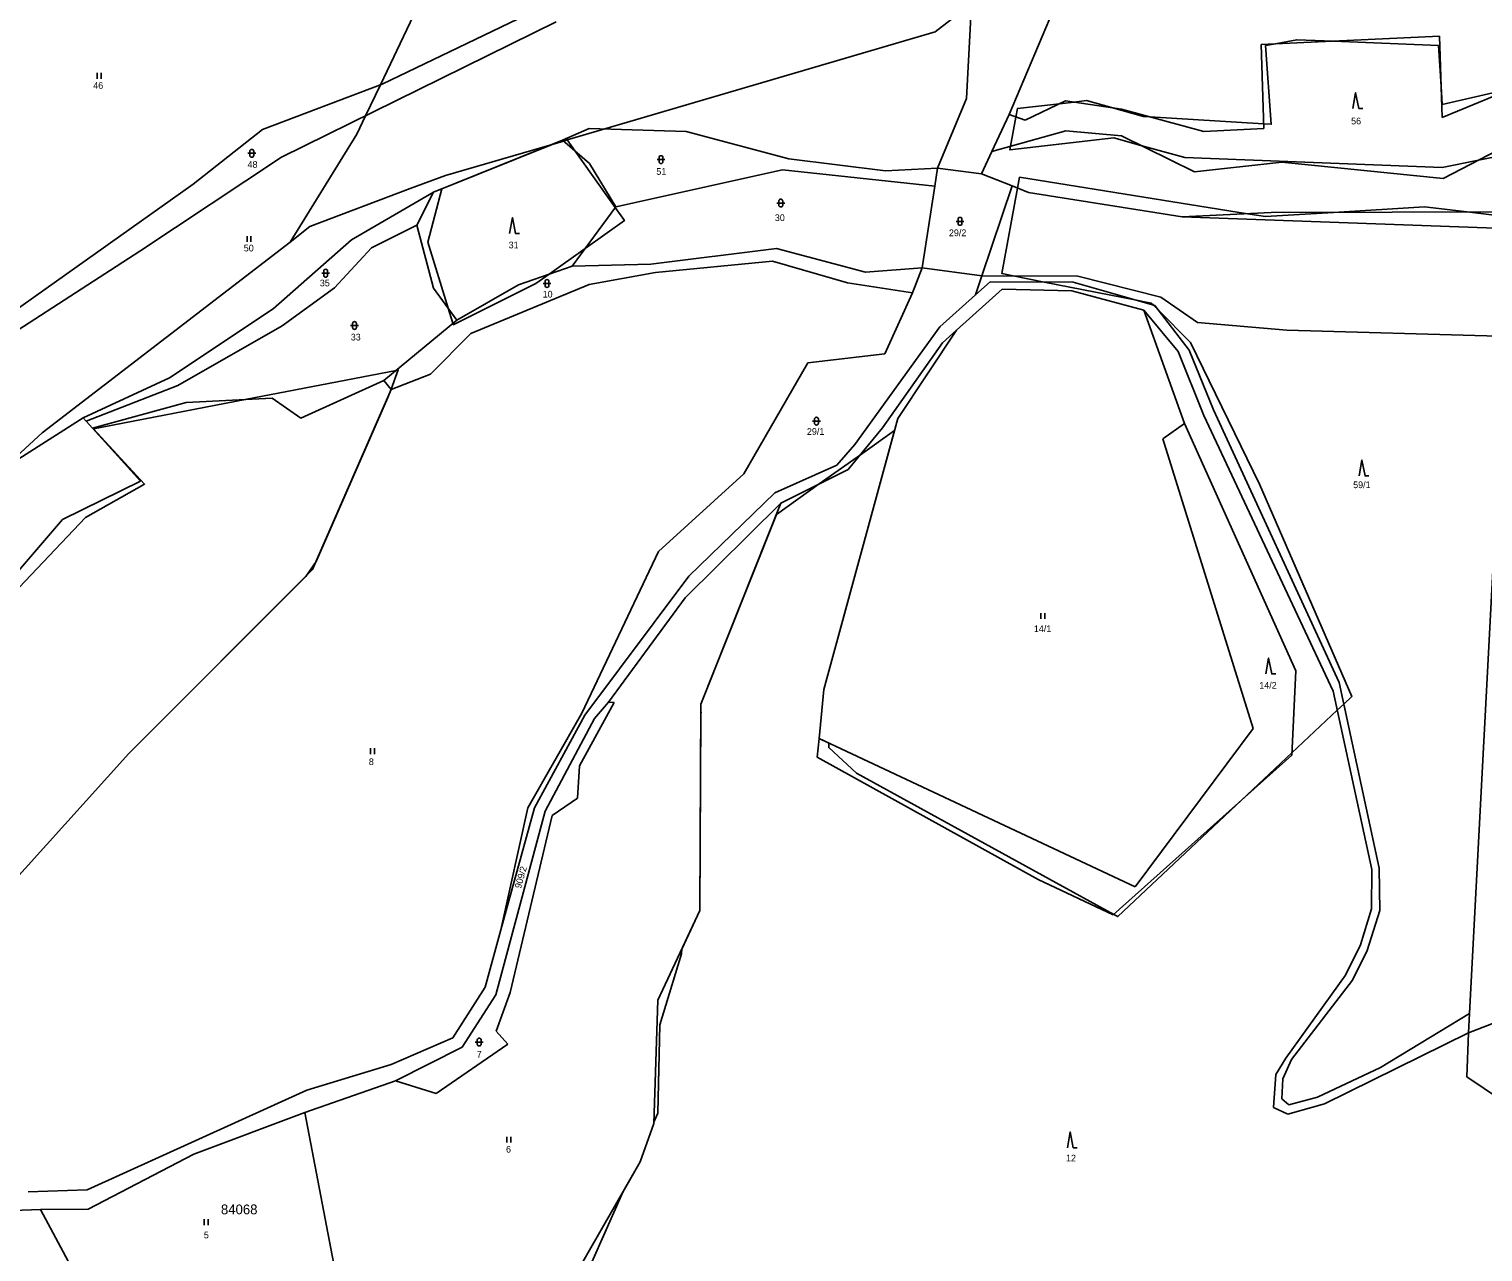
# Model space of a CAD drawing. Extents: x -547623 to -538651, y -1096714 to -1086522.
# Drawn here: x -544127.4 to -543757.7, y -1093459.8 to -1093148.8 of the extents above; entities that cross this region are included whole.
import ezdxf

# ---------------------------------------------------------------- set-up
doc = ezdxf.new("R2010")
doc.units = 0
for name, color, linetype in [('Vrstva 1', 7, 'Continuous'), ('Vrstva 25', 7, 'Continuous'), ('Vrstva 52', 7, 'Continuous'), ('Vrstva 53', 7, 'Continuous'), ('Vrstva 86', 7, 'Continuous')]:
    doc.layers.add(name, color=color, linetype=linetype)

msp = doc.modelspace()

# ---------------------------------------------------------------- linework, layer by layer
at = {"layer": 'Vrstva 1'}
for points in [[(-543885.89, -1093107.07), (-543888.99, -1093166.48)], [(-543865.08, -1093139.63), (-543878.17, -1093170.57)], [(-543996.61, -1093143.15), (-544037.58, -1093162.78)], [(-543993.33, -1093146.99), (-544063.15, -1093181.37)], [(-543814.06, -1093152.76), (-543768.71, -1093150.62)], [(-543813.4, -1093174.11), (-543814.06, -1093152.76)], [(-543768.71, -1093150.62), (-543768.06, -1093171.28)], [(-544037.58, -1093162.78), (-544068.01, -1093174.34)], [(-543768.06, -1093171.28), (-543747.06, -1093162.66)], [(-543888.99, -1093166.48), (-543896.36, -1093184.19)], [(-543874.1, -1093171.97), (-543863.8, -1093167.04)], [(-543863.8, -1093167.04), (-543849.56, -1093169.14)], [(-543882.52, -1093179.93), (-543878.17, -1093170.57)], [(-543878.17, -1093170.57), (-543874.1, -1093171.97)], [(-543849.56, -1093169.14), (-543828.61, -1093174.86)], [(-544068.01, -1093174.34), (-544085.68, -1093188.27)], [(-543984.98, -1093174.08), (-543991.72, -1093177.06)], [(-543960.3, -1093174.83), (-543984.98, -1093174.08)], [(-543934.15, -1093181.77), (-543960.3, -1093174.83)], [(-543863.76, -1093174.66), (-543882.52, -1093179.93)], [(-543849.62, -1093175.96), (-543863.76, -1093174.66)], [(-543828.61, -1093174.86), (-543813.4, -1093174.11)], [(-543991.72, -1093177.06), (-544024.54, -1093190.26)], [(-543991.72, -1093177.06), (-543984.86, -1093182.98)], [(-543831.05, -1093185.1), (-543849.62, -1093175.96)], [(-543749.29, -1093177.2), (-543767.81, -1093186.79)], [(-544063.15, -1093181.37), (-544099.2, -1093205.29)], [(-543984.86, -1093182.98), (-543978.2, -1093194.02)], [(-543909.55, -1093184.86), (-543934.15, -1093181.77)], [(-543885.16, -1093185.62), (-543882.52, -1093179.93)], [(-543808.77, -1093182.67), (-543831.05, -1093185.1)], [(-543767.81, -1093186.79), (-543808.77, -1093182.67)], [(-543978.2, -1093194.02), (-543935.77, -1093184.61)], [(-543935.77, -1093184.61), (-543897.01, -1093188.77)], [(-543896.36, -1093184.19), (-543909.55, -1093184.86)], [(-543896.36, -1093184.19), (-543897.01, -1093188.77)], [(-543896.36, -1093184.19), (-543885.16, -1093185.62)], [(-543877.41, -1093188.69), (-543885.16, -1093185.62)], [(-544085.68, -1093188.27), (-544147.95, -1093232.42)], [(-544024.54, -1093190.26), (-544045.42, -1093202.37)], [(-544024.54, -1093190.26), (-544028.77, -1093198.63)], [(-543897.01, -1093188.77), (-543900.3, -1093209.51)], [(-543877.41, -1093188.69), (-543885.07, -1093211.55)], [(-543873.21, -1093190.36), (-543877.41, -1093188.69)], [(-543834.16, -1093196.58), (-543873.21, -1093190.36)], [(-543978.2, -1093194.02), (-543989.26, -1093209.08)], [(-543811.56, -1093195.48), (-543834.16, -1093196.58)], [(-543834.16, -1093196.58), (-543749.75, -1093199.64)], [(-543749.95, -1093195.28), (-543811.56, -1093195.48)], [(-544028.77, -1093198.63), (-544040.25, -1093204.46)], [(-544028.77, -1093198.63), (-544024.51, -1093214.73)], [(-544099.2, -1093205.29), (-544146.63, -1093235.95)], [(-544045.42, -1093202.37), (-544065.27, -1093219.91)], [(-544040.25, -1093204.46), (-544049.66, -1093214.58)], [(-543969.27, -1093208.57), (-543937.32, -1093204.6)], [(-543937.32, -1093204.6), (-543914.67, -1093210.65)], [(-543989.26, -1093209.08), (-543969.27, -1093208.57)], [(-543938.35, -1093207.79), (-543968.06, -1093210.73)], [(-543919.29, -1093213.35), (-543938.35, -1093207.79)], [(-543989.26, -1093209.08), (-544002.92, -1093213.81)], [(-543968.06, -1093210.73), (-543984.96, -1093213.8)], [(-543914.67, -1093210.65), (-543900.3, -1093209.51)], [(-543900.3, -1093209.51), (-543902.71, -1093215.87)], [(-543885.07, -1093211.55), (-543900.3, -1093209.51)], [(-543885.07, -1093211.55), (-543886.71, -1093216.35)], [(-543860.72, -1093211.6), (-543885.07, -1093211.55)], [(-543839.6, -1093216.98), (-543860.72, -1093211.6)], [(-544049.66, -1093214.58), (-544063.01, -1093224.23)], [(-544024.51, -1093214.73), (-544018.61, -1093222.8)], [(-544002.92, -1093213.81), (-544018.61, -1093222.8)], [(-543984.96, -1093213.8), (-544015.06, -1093226.26)], [(-543902.71, -1093215.87), (-543919.29, -1093213.35)], [(-543902.71, -1093215.87), (-543909.75, -1093231.4)], [(-543895.75, -1093224.55), (-543886.71, -1093216.35)], [(-543879.9, -1093214.92), (-543891.56, -1093225.41)], [(-543886.71, -1093216.35), (-543883.01, -1093213.11)], [(-543883.01, -1093213.11), (-543861.89, -1093213.14)], [(-543862.21, -1093215.39), (-543879.9, -1093214.92)], [(-543843.89, -1093220.32), (-543862.21, -1093215.39)], [(-543861.89, -1093213.14), (-543841.11, -1093219.14)], [(-544065.27, -1093219.91), (-544091.62, -1093237.49)], [(-543841.11, -1093219.14), (-543832.41, -1093230.46)], [(-543830.26, -1093223.39), (-543839.6, -1093216.98)], [(-544018.61, -1093222.8), (-544037.15, -1093238.19)], [(-543833.59, -1093249.07), (-543843.89, -1093220.32)], [(-543835.15, -1093230.79), (-543843.89, -1093220.32)], [(-543807.56, -1093225.35), (-543830.26, -1093223.39)], [(-544063.01, -1093224.23), (-544089.56, -1093239.45)], [(-544015.06, -1093226.26), (-544025.32, -1093236.55)], [(-543917.35, -1093254.44), (-543895.75, -1093224.55)], [(-543891.56, -1093225.41), (-543906.48, -1093247.86)], [(-543891.56, -1093225.41), (-543895.07, -1093228.63)], [(-543753.68, -1093226.88), (-543807.56, -1093225.35)], [(-543895.07, -1093228.63), (-543910.35, -1093250.19)], [(-543828.68, -1093247.07), (-543835.15, -1093230.79)], [(-543832.41, -1093230.46), (-543826.2, -1093245.64)], [(-543929.38, -1093233.68), (-543945.61, -1093261.93)], [(-543909.75, -1093231.4), (-543929.38, -1093233.68)], [(-544091.62, -1093237.49), (-544113.64, -1093247.63)], [(-544058.28, -1093247.77), (-544037.15, -1093238.19)], [(-544035.25, -1093240.45), (-544037.15, -1093238.19)], [(-544025.32, -1093236.55), (-544035.25, -1093240.45)], [(-544089.56, -1093239.45), (-544112.87, -1093248.49)], [(-544035.25, -1093240.45), (-544055.26, -1093286.27)], [(-544111.23, -1093250.31), (-544087.44, -1093243.8)], [(-544087.44, -1093243.8), (-544065.57, -1093242.69)], [(-544065.57, -1093242.69), (-544058.28, -1093247.77)], [(-543826.2, -1093245.64), (-543794.23, -1093315)], [(-544113.64, -1093247.63), (-544129.97, -1093258.1)], [(-544113.64, -1093247.63), (-544112.87, -1093248.49)], [(-544112.87, -1093248.49), (-544111.23, -1093250.31)], [(-543906.48, -1093247.86), (-543925.29, -1093316.71)], [(-543833.59, -1093249.07), (-543839.05, -1093252.98)], [(-543805.24, -1093312.01), (-543833.59, -1093249.07)], [(-543795.79, -1093317.2), (-543828.68, -1093247.07)], [(-544111.23, -1093250.31), (-544099.07, -1093263.79)], [(-543910.35, -1093250.19), (-543919.1, -1093260.83)], [(-543839.05, -1093252.98), (-543816.14, -1093326.66)], [(-543921.96, -1093259.72), (-543917.35, -1093254.44)], [(-543937.75, -1093266.71), (-543921.96, -1093259.72)], [(-543753.78, -1093260.76), (-543761.06, -1093399.15)], [(-544099.07, -1093263.79), (-544118.88, -1093273.5)], [(-543945.61, -1093261.93), (-543967.31, -1093281.63)], [(-543919.1, -1093260.83), (-543936.18, -1093269.34)], [(-543959.57, -1093287.9), (-543937.75, -1093266.71)], [(-543936.18, -1093269.34), (-543960.53, -1093293.45)], [(-543936.18, -1093269.34), (-543956.53, -1093320.47)], [(-544118.88, -1093273.5), (-544152.93, -1093313.23)], [(-543967.31, -1093281.63), (-543986.82, -1093322.77)], [(-544055.26, -1093286.27), (-544101.99, -1093332.99)], [(-543986.05, -1093323.3), (-543959.57, -1093287.9)], [(-543960.53, -1093293.45), (-543980.03, -1093319.94)], [(-543806.26, -1093333.46), (-543805.24, -1093312.01)], [(-543794.23, -1093315), (-543784.09, -1093362.18)], [(-543925.29, -1093316.71), (-543926.49, -1093329.19)], [(-543785.95, -1093362.52), (-543795.79, -1093317.2)], [(-543986.82, -1093322.77), (-544000.58, -1093346.84)], [(-543998.81, -1093346.86), (-543986.05, -1093323.3)], [(-543978.6, -1093320.04), (-543987.36, -1093336.2)], [(-543980.03, -1093319.94), (-543983.56, -1093324.14)], [(-543978.6, -1093320.04), (-543980.03, -1093319.94)], [(-543956.53, -1093320.47), (-543956.78, -1093372.98)], [(-543983.56, -1093324.14), (-543996.15, -1093347.71)], [(-543816.14, -1093326.66), (-543846.07, -1093366.93)], [(-543926.49, -1093329.19), (-543926.95, -1093333.94)], [(-543846.07, -1093366.93), (-543926.49, -1093329.19)], [(-544101.99, -1093332.99), (-544139.31, -1093374.29)], [(-543926.95, -1093333.94), (-543870.75, -1093365.06)], [(-543851.67, -1093374.08), (-543806.26, -1093333.46)], [(-543987.36, -1093336.2), (-543987.91, -1093344.4)], [(-543987.91, -1093344.4), (-543994.37, -1093348.76)], [(-543996.15, -1093347.71), (-544008.7, -1093394.36)], [(-544000.58, -1093346.84), (-544007.43, -1093377.83)], [(-544007.43, -1093377.83), (-543998.81, -1093346.86)], [(-543994.37, -1093348.76), (-544005.07, -1093393.78)], [(-543786.04, -1093372.55), (-543785.95, -1093362.52)], [(-543784.09, -1093362.18), (-543783.91, -1093372.94)], [(-543870.75, -1093365.06), (-543851.67, -1093374.08)], [(-543956.78, -1093372.98), (-543967.49, -1093395.71)], [(-543788.82, -1093381.71), (-543786.04, -1093372.55)], [(-543783.91, -1093372.94), (-543787.13, -1093383.11)], [(-544007.43, -1093377.83), (-544011.35, -1093392.45)], [(-543792.62, -1093389.4), (-543788.82, -1093381.71)], [(-543787.13, -1093383.11), (-543790.85, -1093390.68)], [(-543807.82, -1093410.46), (-543792.62, -1093389.4)], [(-544011.35, -1093392.45), (-544019.61, -1093405.34)], [(-544005.07, -1093393.78), (-544008.55, -1093403.6)], [(-543790.85, -1093390.68), (-543806.37, -1093410.86)], [(-544008.7, -1093394.36), (-544017.25, -1093407.73)], [(-543967.49, -1093395.71), (-543968.51, -1093427.13)], [(-543738.73, -1093395.32), (-543761.32, -1093404.04)], [(-543783.68, -1093412.86), (-543761.06, -1093399.15)], [(-543761.06, -1093399.15), (-543761.32, -1093404.04)], [(-544008.55, -1093403.6), (-544005.66, -1093406.97)], [(-543761.32, -1093404.04), (-543797.97, -1093422.07)], [(-543761.32, -1093404.04), (-543761.76, -1093415.26)], [(-544019.61, -1093405.34), (-544035.27, -1093412.08)], [(-544017.25, -1093407.73), (-544034.23, -1093416.26)], [(-544005.66, -1093406.97), (-544023.85, -1093419.46)], [(-544035.27, -1093412.08), (-544056.72, -1093418.63)], [(-543810.3, -1093414.67), (-543807.82, -1093410.46)], [(-543806.37, -1093410.86), (-543808.52, -1093415.74)], [(-543810.95, -1093423.05), (-543810.3, -1093414.67)], [(-543808.52, -1093415.74), (-543808.79, -1093420.86)], [(-543799.77, -1093420.43), (-543783.68, -1093412.86)], [(-543761.76, -1093415.26), (-543752.96, -1093421.2)], [(-544056.72, -1093418.63), (-544112.62, -1093443.99)], [(-544034.23, -1093416.26), (-544057.27, -1093424.31)], [(-544023.85, -1093419.46), (-544034.23, -1093416.26)], [(-543807.26, -1093424.76), (-543810.95, -1093423.05)], [(-543808.79, -1093420.86), (-543807.07, -1093422.34)], [(-543797.97, -1093422.07), (-543807.26, -1093424.76)], [(-543807.07, -1093422.34), (-543799.77, -1093420.43)], [(-544057.27, -1093424.31), (-544085.44, -1093434.88)], [(-544057.27, -1093424.31), (-544049.91, -1093462.91)], [(-543968.51, -1093427.13), (-543971.95, -1093436.83)], [(-544085.44, -1093434.88), (-544112.33, -1093448.91)], [(-543971.95, -1093436.83), (-543988.87, -1093466.28)], [(-544112.62, -1093443.99), (-544127.59, -1093444.45)], [(-544124.47, -1093449.02), (-544161.63, -1093450.3)], [(-544112.33, -1093448.91), (-544124.47, -1093449.02)], [(-544124.47, -1093449.02), (-544113.53, -1093469.45)]]:
    msp.add_lwpolyline(points, dxfattribs=at)
at = {"layer": 'Vrstva 25'}
for p, q in [((-544110.07, -1093161.46), (-544110.07, -1093159.96)), ((-544109.07, -1093161.46), (-544109.07, -1093159.96)), ((-544071.74, -1093180.4), (-544069.74, -1093180.4)), ((-544071.24, -1093180.9), (-544071.24, -1093179.9)), ((-544070.24, -1093179.9), (-544070.24, -1093180.9)), ((-543967.67, -1093182), (-543965.67, -1093182)), ((-543967.17, -1093182.5), (-543967.17, -1093181.5)), ((-543966.17, -1093181.5), (-543966.17, -1093182.5)), ((-543937.23, -1093193.05), (-543935.23, -1093193.05)), ((-543936.73, -1093193.55), (-543936.73, -1093192.55)), ((-543935.73, -1093192.55), (-543935.73, -1093193.55)), ((-543891.65, -1093197.7), (-543889.65, -1093197.7)), ((-543891.15, -1093198.2), (-543891.15, -1093197.2)), ((-543890.15, -1093197.2), (-543890.15, -1093198.2)), ((-544071.94, -1093202.94), (-544071.94, -1093201.44)), ((-544070.94, -1093202.94), (-544070.94, -1093201.44)), ((-544052.94, -1093210.9), (-544050.94, -1093210.9)), ((-544052.44, -1093211.4), (-544052.44, -1093210.4)), ((-544051.44, -1093210.4), (-544051.44, -1093211.4)), ((-543996.67, -1093213.5), (-543994.67, -1093213.5)), ((-543996.17, -1093214), (-543996.17, -1093213)), ((-543995.17, -1093213), (-543995.17, -1093214)), ((-544045.11, -1093224.69), (-544045.11, -1093223.69)), ((-544044.11, -1093223.69), (-544044.11, -1093224.69)), ((-544045.61, -1093224.19), (-544043.61, -1093224.19)), ((-543928.16, -1093248.52), (-543926.16, -1093248.52)), ((-543927.66, -1093249.02), (-543927.66, -1093248.02)), ((-543926.66, -1093248.02), (-543926.66, -1093249.02)), ((-543870.09, -1093298.8), (-543870.09, -1093297.3)), ((-543869.09, -1093298.8), (-543869.09, -1093297.3)), ((-544040.54, -1093333.2), (-544040.54, -1093331.7)), ((-544039.54, -1093333.2), (-544039.54, -1093331.7)), ((-544013.9, -1093406.4), (-544011.9, -1093406.4)), ((-544013.4, -1093406.9), (-544013.4, -1093405.9)), ((-544012.4, -1093405.9), (-544012.4, -1093406.9)), ((-544005.86, -1093431.97), (-544005.86, -1093430.47)), ((-544004.86, -1093431.97), (-544004.86, -1093430.47)), ((-544082.86, -1093452.98), (-544082.86, -1093451.48)), ((-544081.86, -1093452.98), (-544081.86, -1093451.48))]:
    msp.add_line(p, q, dxfattribs=at)
for points in [[(-543790.75, -1093168.99), (-543790.05, -1093164.99), (-543789.25, -1093168.99), (-543788.25, -1093168.99)], [(-544005.18, -1093200.76), (-544004.48, -1093196.76), (-544003.68, -1093200.76), (-544002.68, -1093200.76)], [(-543789.16, -1093262.42), (-543788.46, -1093258.42), (-543787.66, -1093262.42), (-543786.66, -1093262.42)], [(-543812.86, -1093312.78), (-543812.16, -1093308.78), (-543811.36, -1093312.78), (-543810.36, -1093312.78)], [(-543863.34, -1093433.26), (-543862.64, -1093429.26), (-543861.84, -1093433.26), (-543860.84, -1093433.26)]]:
    msp.add_lwpolyline(points, dxfattribs=at)
for centre, start, end in [((-544070.74, -1093179.9), 0, 180), ((-544070.74, -1093180.9), 180, 0), ((-543966.67, -1093181.5), 0, 180), ((-543966.67, -1093182.5), 180, 0), ((-543936.23, -1093192.55), 0, 180), ((-543936.23, -1093193.55), 180, 0), ((-543890.65, -1093197.2), 0, 180), ((-543890.65, -1093198.2), 180, 0), ((-544051.94, -1093210.4), 0, 180), ((-544051.94, -1093211.4), 180, 0), ((-543995.67, -1093213), 0, 180), ((-543995.67, -1093214), 180, 0), ((-544044.61, -1093223.69), 0, 180), ((-544044.61, -1093224.69), 180, 0), ((-543927.16, -1093248.02), 0, 180), ((-543927.16, -1093249.02), 180, 0), ((-544012.9, -1093405.9), 0, 180), ((-544012.9, -1093406.9), 180, 0)]:
    msp.add_arc(centre, 0.5, start, end, dxfattribs=at)
at = {"layer": 'Vrstva 52'}
for points in [[(-543989.17, -1092938.83), (-543983.5, -1092955.5), (-543982.31, -1092966.97), (-543980.01, -1092989.1), (-543979.76, -1092991.46), (-543979.5, -1092994), (-543979.5, -1092999), (-543994.82, -1093065.25), (-543995.57, -1093068.47), (-543998, -1093079), (-544030.47, -1093147.12), (-544038.02, -1093162.95), (-544041.78, -1093170.85), (-544044, -1093175.5), (-544061, -1093203)], [(-543990.5, -1093177), (-543980.98, -1093174.2), (-543897, -1093149.5), (-543887.73, -1093142.39), (-543875.5, -1093133), (-543854, -1093103.5), (-543851.45, -1093100.79), (-543838.12, -1093086.59), (-543835.01, -1093083.27), (-543831, -1093079)], [(-543750, -1093180.35), (-543758.83, -1093182.14), (-543768, -1093184), (-543833.5, -1093181.5), (-543844.67, -1093178.4), (-543851.5, -1093176.5), (-543878, -1093179.5), (-543877.83, -1093178.61), (-543876.41, -1093171.17), (-543876, -1093169), (-543865.35, -1093167.78), (-543861.64, -1093167.36), (-543858.5, -1093167), (-543852.1, -1093168.77), (-543844, -1093171), (-543842.38, -1093171.1), (-543813.44, -1093172.88), (-543811.5, -1093173), (-543813, -1093153)], [(-543813, -1093153), (-543810.93, -1093152.61), (-543805, -1093151.5), (-543795.63, -1093151.89), (-543769, -1093153), (-543768.31, -1093163.36)], [(-543768.31, -1093163.36), (-543768, -1093168), (-543750, -1093163.79)], [(-544061, -1093203), (-544056, -1093199), (-544030.47, -1093189.38), (-544021.5, -1093186), (-543994.35, -1093178.12)], [(-543998.5, -1093213.5), (-544019.5, -1093224), (-544019.61, -1093223.63), (-544020.8, -1093219.81), (-544026, -1093203), (-544022.4, -1093189.4), (-543994.35, -1093178.12)], [(-543990.5, -1093177), (-543988.48, -1093179.86), (-543978.33, -1093194.2), (-543976, -1093197.5), (-543985.95, -1093204.58), (-543995.15, -1093211.12), (-543998.5, -1093213.5)], [(-543994.35, -1093178.12), (-543991.46, -1093177.28), (-543990.5, -1093177)], [(-543988.88, -1093472.73), (-543976.4, -1093444.57), (-543971.95, -1093436.83), (-543968.51, -1093427.13), (-543968.5, -1093426.75), (-543967.5, -1093424.5), (-543967, -1093402), (-543961.5, -1093384), (-543961.4, -1093382.79), (-543956.78, -1093372.98), (-543956.54, -1093323.02), (-543956.5, -1093322.5), (-543956.54, -1093322.49), (-543956.53, -1093320.47), (-543937.34, -1093272.26), (-543926.42, -1093264.48), (-543915.98, -1093257.04), (-543907.3, -1093250.85), (-543925.29, -1093316.71), (-543926.49, -1093329.19), (-543923.97, -1093330.37), (-543924, -1093331.5), (-543917, -1093338), (-543851.52, -1093373.94), (-543850.5, -1093374.5), (-543819.07, -1093344.92), (-543806.23, -1093332.83), (-543794.74, -1093322.02), (-543793.06, -1093320.44), (-543791, -1093318.5), (-543814.5, -1093264.5), (-543832, -1093228.5), (-543840.28, -1093220.22), (-543841.46, -1093219.04), (-543842, -1093218.5), (-543846.19, -1093217.67), (-543869.21, -1093213.13), (-543877.13, -1093211.57), (-543880, -1093211), (-543876, -1093189.25), (-543875.5, -1093186.5), (-543817.55, -1093195.77)], [(-543817.55, -1093195.77), (-543813, -1093196.5), (-543795.64, -1093195.43), (-543772.5, -1093194), (-543761.66, -1093195.32), (-543750, -1093196.74)], [(-544061, -1093203), (-544124, -1093251.5), (-544135, -1093261.5), (-544153.16, -1093282.97), (-544162.5, -1093294), (-544164, -1093299), (-544171.97, -1093329.49)], [(-544171.97, -1093329.49), (-544152.93, -1093313.23), (-544152.08, -1093312.23), (-544151.5, -1093313.5), (-544113, -1093273), (-544098, -1093264.5), (-544111, -1093250.5), (-544072.45, -1093243.04), (-544034.03, -1093235.6), (-544033.5, -1093235.5), (-544035.33, -1093240.35), (-544036.15, -1093242.52), (-544054.36, -1093284.2), (-544057, -1093288)], [(-543753.78, -1093260.76), (-543761.06, -1093399.15), (-543761.32, -1093404.04), (-543761.76, -1093415.26), (-543752.96, -1093421.2)], [(-544057, -1093288), (-544096, -1093327), (-544101.99, -1093332.99), (-544139.31, -1093374.29), (-544157.13, -1093411.58), (-544155.55, -1093413.34), (-544172, -1093446), (-544180.81, -1093451.47), (-544187.76, -1093455.8), (-544191.69, -1093456.63), (-544195.24, -1093454.03), (-544200.97, -1093449.83), (-544226, -1093431.5)]]:
    msp.add_lwpolyline(points, dxfattribs=at)

# ---------------------------------------------------------------- texts
at = {"layer": 'Vrstva 53'}
msp.add_text('84068', height=2.5, dxfattribs=at).set_placement((-544078.58, -1093450.21))
at = {"layer": 'Vrstva 86'}
for s, p in [('46', (-544111.04, -1093163.99)), ('56', (-543791.19, -1093173.05)), ('48', (-544071.81, -1093184.09)), ('51', (-543967.86, -1093185.87)), ('30', (-543937.73, -1093197.63)), ('29/2', (-543893.46, -1093201.47)), ('50', (-544072.77, -1093205.35)), ('31', (-544005.42, -1093204.55)), ('35', (-544053.43, -1093214.22)), ('10', (-543996.77, -1093217.07)), ('33', (-544045.56, -1093227.99)), ('29/1', (-543929.57, -1093251.99)), ('59/1', (-543790.67, -1093265.54)), ('14/1', (-543871.86, -1093302.14)), ('14/2', (-543814.54, -1093316.53)), ('8', (-544040.97, -1093335.97)), ('7', (-544013.52, -1093410.35)), ('6', (-544006.09, -1093434.51)), ('12', (-543863.69, -1093436.75)), ('5', (-544082.92, -1093456.32))]:
    msp.add_text(s, height=1.7, dxfattribs=at).set_placement(p)
msp.add_text('909/2', height=1.7, rotation=74.4285, dxfattribs=at).set_placement((-544002.28, -1093367.48))

doc.saveas('drawing.dxf')
